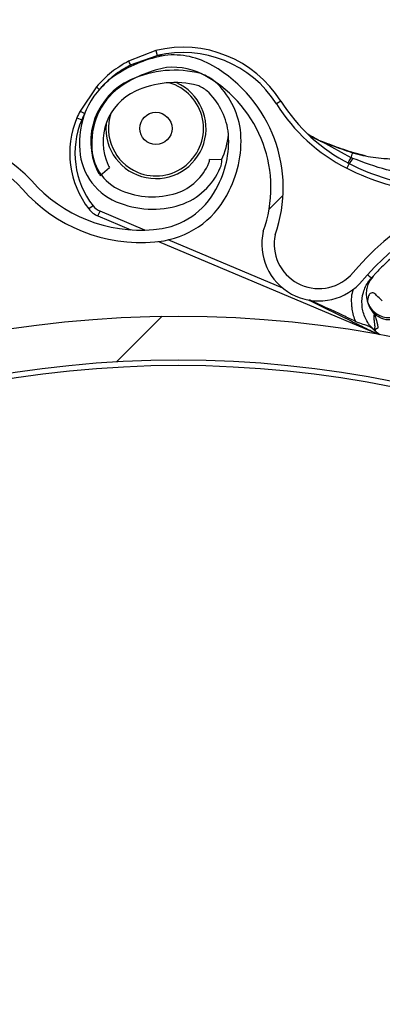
# Model space of a CAD drawing. Header units: inches. Extents: x 170 to 284, y 215 to 248.
# Tile 478 of 656: x 211.0846 to 211.1556, y 224.9074 to 225.1002. Entities that reach past the tile are written whole.
import ezdxf

# ---------------------------------------------------------------- set-up
doc = ezdxf.new("R2010")
doc.units = ezdxf.units.IN
doc.header["$LTSCALE"] = 0.25
doc.header["$MEASUREMENT"] = 0
doc.layers.add('ANNOTATIONS', color=1, linetype='Continuous')
doc.layers.add('RH FRONT OF HOOD', color=7, linetype='Continuous')
doc.styles.add('ARIAL', font='arial.ttf', dxfattribs={"height": 0.09375})
doc.dimstyles.new('STANDARD$0', dxfattribs={"dimtxt": 0.09375, "dimasz": 0.09375, "dimexe": 0.03125, "dimexo": 0.046875, "dimgap": 0.09, "dimtad": 0, "dimtih": 1, "dimtoh": 1, "dimdec": 4, "dimzin": 0, "dimdsep": 46, "dimtxsty": 'ARIAL', "dimcen": 0.09, "dimadec": 0, "dimazin": 0, "dimtfac": 1, "dimtdec": 4, "dimtofl": 0, "dimtmove": 0, "dimatfit": 1, "dimfxl": 1, "dimtolj": 1, "dimtzin": 0, "dimarcsym": 0})
pattern_1 = [(45, (200.7563139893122, 218.4993357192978), (-0.03026527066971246, 0.03026527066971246), [])]

# ---------------------------------------------------------------- blocks, each defined once
blk = doc.blocks.new('*D129')
at = {"layer": 'ANNOTATIONS', "color": 0, "lineweight": -2, "transparency": 16777216}
for p, q in [((209.9594651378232, 225.3844004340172), (209.9594651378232, 225.4781504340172)), ((210.5891923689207, 225.2906504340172), (209.9282151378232, 225.2906504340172)), ((211.1204829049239, 225.2379811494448), (209.9282151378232, 225.2379811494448)), ((209.9594651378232, 225.1442311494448), (209.9594651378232, 225.0504811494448)), ((209.9594651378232, 225.0504811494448), (209.8657151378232, 225.0504811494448))]:
    blk.add_line(p, q, dxfattribs=at)
at = {"layer": 'ANNOTATIONS', "color": 0, "transparency": 16777216}
for points in [[(209.9438401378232, 225.3844004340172), (209.9750901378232, 225.3844004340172), (209.9594651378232, 225.2906504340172)], [(209.9438401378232, 225.1442311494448), (209.9750901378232, 225.1442311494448), (209.9594651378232, 225.2379811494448)]]:
    blk.add_solid(points, dxfattribs=at)
at = {"layer": 'defpoints', "color": 0, "transparency": 16777216}
for p in [(210.6360673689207, 225.2906504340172), (209.9594651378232, 225.2379811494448), (211.1673579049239, 225.2379811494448)]:
    blk.add_point(p, dxfattribs=at)
at = {"layer": 'ANNOTATIONS', "color": 0, "transparency": 16777216, "insert": (209.6118125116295, 225.0504811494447), "char_height": 0.09375, "attachment_point": 5, "style": 'ARIAL'}
blk.add_mtext('\\A1;2 5/8"', dxfattribs=at)
blk = doc.blocks.new('*D130')
at = {"layer": 'ANNOTATIONS', "color": 0, "lineweight": -2, "transparency": 16777216}
for p, q in [((210.6277843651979, 225.6576941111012), (210.6277843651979, 226.3915711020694)), ((211.976220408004, 225.0994395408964), (211.976220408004, 226.3915711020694)), ((210.7215343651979, 226.3603211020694), (210.9917282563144, 226.3603211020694)), ((211.882470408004, 226.3603211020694), (211.6122765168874, 226.3603211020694))]:
    blk.add_line(p, q, dxfattribs=at)
at = {"layer": 'ANNOTATIONS', "color": 0, "transparency": 16777216}
for points in [[(210.7215343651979, 226.3759461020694), (210.7215343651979, 226.3446961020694), (210.6277843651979, 226.3603211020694)], [(211.882470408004, 226.3759461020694), (211.882470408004, 226.3446961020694), (211.976220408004, 226.3603211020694)]]:
    blk.add_solid(points, dxfattribs=at)
at = {"layer": 'defpoints', "color": 0, "transparency": 16777216}
for p in [(211.976220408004, 226.3603211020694), (210.6277843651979, 225.6108191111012), (211.976220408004, 225.0525645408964)]:
    blk.add_point(p, dxfattribs=at)
at = {"layer": 'ANNOTATIONS', "color": 0, "transparency": 16777216, "insert": (211.3020023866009, 226.3603211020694), "char_height": 0.09375, "attachment_point": 5, "style": 'ARIAL'}
blk.add_mtext('\\A1;DIM "A"', dxfattribs=at)

msp = doc.modelspace()

# ---------------------------------------------------------------- hatches: boundary and pattern name
at = {"layer": 'RH FRONT OF HOOD'}
h = msp.add_hatch(dxfattribs=at)
h.set_pattern_fill('ANSI31', color=256, scale=0.34241245, angle=2.8e-322, style=0)
h.set_pattern_definition([(45, (200.7896657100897, 218.4993357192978), (-0.03026527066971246, 0.03026527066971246), [])])
edge = h.paths.add_edge_path(flags=0)
edge.add_arc((211.0763061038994, 224.3915581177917), 0.021400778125, 89.9999999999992, 390.52248781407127, ccw=False)
edge.add_line((211.0763061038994, 224.4129588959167), (211.1490687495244, 224.4129588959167))
edge.add_arc((211.1490687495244, 224.8238538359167), 0.4108949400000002, 270, 450.0000000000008)
edge.add_line((211.1490687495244, 225.2347487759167), (210.6654111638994, 225.2347487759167))
edge.add_arc((210.6654111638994, 225.2390289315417), 0.004280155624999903, 180.0000000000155, 269.9999999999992, ccw=False)
edge.add_line((210.6611310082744, 225.2390289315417), (210.6611310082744, 225.2818304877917))
edge.add_arc((210.6654111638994, 225.2818304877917), 0.004280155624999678, 360, 540, ccw=False)
edge.add_line((210.6696913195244, 225.2818304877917), (210.6696913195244, 225.2390289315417))
edge.add_line((210.6696913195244, 225.2390289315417), (210.6664589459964, 225.2390289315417))
edge.add_line((210.6664589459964, 225.2390289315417), (210.6664589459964, 225.2818304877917))
edge.add_arc((210.6654111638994, 225.2818304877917), 0.001047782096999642, 360, 540.0000000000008)
edge.add_line((210.6643633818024, 225.2818304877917), (210.6643633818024, 225.2390289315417))
edge.add_arc((210.6654111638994, 225.2390289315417), 0.001047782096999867, 180, 270)
edge.add_line((210.6654111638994, 225.2379811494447), (211.1490687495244, 225.2379811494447))
edge.add_arc((211.1490687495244, 224.8238538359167), 0.4141273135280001, 269.9999999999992, 450, ccw=False)
edge.add_line((211.1490687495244, 224.4097265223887), (211.0763061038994, 224.4097265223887))
edge.add_arc((211.0763061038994, 224.3915581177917), 0.018168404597, 450.0000000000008, 750.5224878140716)
edge.add_arc((211.0910543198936, 224.4002532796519), 0.001047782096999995, 390.5224878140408, 495.0000000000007)
edge.add_line((211.0903134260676, 224.4009941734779), (211.0816182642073, 224.3922990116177))
edge.add_line((211.0816182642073, 224.3922990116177), (211.0793326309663, 224.3945846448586))
edge.add_line((211.0793326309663, 224.3945846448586), (211.0880277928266, 224.4032798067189))
edge.add_arc((211.0910543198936, 224.4002532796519), 0.004280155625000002, 390.522487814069, 495.0000000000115, ccw=False)
h = msp.add_hatch(dxfattribs=at)
h.set_pattern_fill('ANSI31', color=256, scale=0.34241245, style=0)
h.set_pattern_definition(pattern_1)
edge = h.paths.add_edge_path(flags=0)
edge.add_line((211.1157170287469, 225.2304686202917), (210.7733045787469, 225.2304686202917))
edge.add_line((210.7733045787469, 225.2304686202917), (210.7733045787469, 225.2347487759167))
edge.add_line((210.7733045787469, 225.2347487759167), (211.1157170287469, 225.2347487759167))
edge.add_arc((211.1157170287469, 224.8238538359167), 0.4108949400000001, 269.9999999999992, 450, ccw=False)
edge.add_line((211.1157170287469, 224.4129588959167), (211.0429543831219, 224.4129588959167))
edge.add_line((211.0429543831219, 224.4129588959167), (211.0429543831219, 224.4172390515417))
edge.add_line((211.0429543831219, 224.4172390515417), (211.1157170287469, 224.4172390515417))
edge.add_arc((211.1157170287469, 224.8238538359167), 0.406614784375, 270, 450.0000000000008)
h = msp.add_hatch(dxfattribs=at)
h.set_pattern_fill('ANSI31', color=256, scale=0.34241245, angle=2.8e-322, style=0)
h.set_pattern_definition(pattern_1)
edge = h.paths.add_edge_path(flags=0)
edge.add_arc((211.1201124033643, 225.0727969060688), 0.001712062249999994, 337.1636403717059, 359.3740606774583)
edge.add_line((211.1218243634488, 225.0727782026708), (211.1242382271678, 225.0727518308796))
edge.add_arc((211.1201124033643, 225.0727969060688), 0.004126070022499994, 337.1636403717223, 359.37406067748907, ccw=False)
edge.add_arc((211.111907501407, 225.0762520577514), 0.01302879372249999, 288.63980774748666, 337.1636403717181, ccw=False)
edge.add_arc((211.1106520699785, 225.0813877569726), 0.01830194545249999, 247.1636403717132, 287.2250133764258, ccw=False)
edge.add_arc((211.1081138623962, 225.0753603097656), 0.01176186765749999, 179.3044980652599, 247.1636403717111, ccw=False)
edge.add_arc((211.1120021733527, 225.0762121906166), 0.01566536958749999, 122.42070840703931, 182.5944401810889, ccw=False)
edge.add_arc((211.1174480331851, 225.0682344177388), 0.02532140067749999, 460.0178885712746, 483.1445737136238, ccw=False)
edge.add_arc((211.1147411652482, 225.0782168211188), 0.01504902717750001, 419.31935873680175, 456.4782900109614, ccw=False)
edge.add_arc((211.1086865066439, 225.0672797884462), 0.02754708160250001, 340.4721435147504, 420.0962141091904, ccw=False)
edge.add_arc((211.1432103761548, 225.0562710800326), 0.008748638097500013, 528.1222592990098, 675.1050725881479)
edge.add_arc((211.1929686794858, 225.0137686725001), 0.05672062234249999, 426.7342761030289, 500.1735401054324, ccw=False)
edge.add_arc((211.1326245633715, 224.8673823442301), 0.2150521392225, 410.5896679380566, 427.3696940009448, ccw=False)
edge.add_arc((211.2500684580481, 225.0119038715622), 0.02884824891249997, 352.32248383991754, 408.5773971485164, ccw=False)
edge.add_arc((211.3070635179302, 225.0067024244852), 0.0284373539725, 537.2842342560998, 590.8827079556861)
edge.add_arc((211.2982301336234, 224.9964896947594), 0.01494630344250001, 232.4550811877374, 287.7108324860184)
edge.add_arc((211.2978865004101, 225.0003497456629), 0.0187470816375, 285.1215149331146, 318.6032563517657)
edge.add_arc((211.3014722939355, 224.996424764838), 0.0134739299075, 321.0411977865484, 359.4372861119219)
edge.add_arc((211.3089382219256, 224.9960673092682), 0.006011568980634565, 362.1461729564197, 382.8812140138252)
edge.add_arc((211.298447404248, 224.989859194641), 0.01816498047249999, 388.0629004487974, 427.163640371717)
edge.add_arc((211.3012513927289, 224.9965177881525), 0.01094007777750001, 427.1636403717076, 517.1636403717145)
edge.add_arc((211.2928887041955, 225.0000393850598), 0.001866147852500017, 517.1636403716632, 532.8058868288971)
edge.add_line((211.2910372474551, 225.0002730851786), (211.2886422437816, 225.0005753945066))
edge.add_arc((211.2928887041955, 225.0000393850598), 0.004280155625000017, 517.1636403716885, 532.805886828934, ccw=False)
edge.add_arc((211.3012513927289, 224.9965177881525), 0.01335408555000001, 427.16364037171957, 517.1636403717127, ccw=False)
edge.add_arc((211.298447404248, 224.989859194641), 0.020578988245, 387.77499868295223, 427.1636403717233, ccw=False)
edge.add_arc((211.3089382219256, 224.9960673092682), 0.008425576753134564, 361.7413075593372, 383.66335128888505, ccw=False)
edge.add_arc((211.3014722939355, 224.996424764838), 0.01588793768, 320.85394262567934, 359.63422106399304, ccw=False)
edge.add_arc((211.2978865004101, 225.0003497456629), 0.02116108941, 285.2681711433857, 318.7408121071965, ccw=False)
edge.add_arc((211.2982301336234, 224.9964896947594), 0.01736031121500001, 232.34388850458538, 287.52949369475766, ccw=False)
edge.add_arc((211.3070635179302, 225.0067024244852), 0.030851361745, 177.0817976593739, 230.9431779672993, ccw=False)
edge.add_arc((211.2500684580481, 225.0119038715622), 0.02643424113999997, 352.105349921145, 408.4872534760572)
edge.add_arc((211.1326245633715, 224.8673823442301), 0.21263813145, 410.6013088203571, 427.3733299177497)
edge.add_arc((211.1929686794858, 225.0137686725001), 0.05430661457, 426.7202670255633, 500.278175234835)
edge.add_arc((211.1432103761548, 225.0562710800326), 0.01116264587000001, 167.2246792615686, 315.6927275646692, ccw=False)
edge.add_arc((211.1086865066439, 225.0672797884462), 0.02513307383, 340.1350405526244, 420.1342981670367)
edge.add_arc((211.1147411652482, 225.0782168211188), 0.01263501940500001, 419.2466876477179, 456.1463371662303)
edge.add_arc((211.1174480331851, 225.0682344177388), 0.022907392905, 460.2079467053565, 483.1833555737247)
edge.add_arc((211.1120021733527, 225.0762121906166), 0.01325136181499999, 482.3558808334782, 542.8988901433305)
edge.add_arc((211.1081138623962, 225.0753603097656), 0.009347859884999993, 538.8861644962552, 607.1636403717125)
edge.add_arc((211.1106520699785, 225.0813877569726), 0.01588793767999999, 247.1636403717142, 287.1158192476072)
edge.add_arc((211.111907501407, 225.0762520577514), 0.01061478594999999, 288.7981416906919, 337.1636403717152)
h = msp.add_hatch(dxfattribs=at)
h.set_pattern_fill('ANSI31', color=256, scale=0.34241245, angle=2.8e-322, style=0)
h.set_pattern_definition(pattern_1)
edge = h.paths.add_edge_path(flags=0)
edge.add_arc((210.9334444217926, 224.9939066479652), 0.001712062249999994, 384.7692737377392, 406.9796940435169)
edge.add_line((210.9346124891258, 224.9951583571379), (210.9362594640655, 224.9969232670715))
edge.add_arc((210.9334444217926, 224.9939066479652), 0.004126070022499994, 384.76927373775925, 406.97969404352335, ccw=False)
edge.add_arc((210.9253607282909, 224.9901767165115), 0.01302879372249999, 336.2454411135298, 384.7692737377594, ccw=False)
edge.add_arc((210.9207214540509, 224.9927121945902), 0.01830194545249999, 294.76927373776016, 334.8306467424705, ccw=False)
edge.add_arc((210.9234615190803, 224.9867737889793), 0.01176186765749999, 226.9101314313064, 294.76927373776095, ccw=False)
edge.add_arc((210.9254540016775, 224.9902197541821), 0.01566536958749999, 170.0263417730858, 230.2000735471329, ccw=False)
edge.add_arc((210.9350175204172, 224.9888627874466), 0.02532140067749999, 507.6235219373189, 530.7502070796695, ccw=False)
edge.add_arc((210.9258202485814, 224.9935941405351), 0.01504902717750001, 466.9249921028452, 504.08392337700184, ccw=False)
edge.add_arc((210.9298152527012, 224.9817485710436), 0.02754708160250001, 388.07777688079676, 467.701847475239, ccw=False)
edge.add_arc((210.9612224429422, 224.9998227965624), 0.008748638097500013, 215.7278926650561, 362.7107059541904)
edge.add_arc((211.0261599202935, 225.0079139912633), 0.05672062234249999, 114.33990946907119, 187.7791734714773, ccw=False)
edge.add_arc((211.0935835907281, 224.8646505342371), 0.2150521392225, 458.19530130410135, 474.9753273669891, ccw=False)
edge.add_arc((211.0660354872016, 225.0488261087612), 0.02884824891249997, 399.92811720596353, 456.1830305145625, ccw=False)
edge.add_arc((211.1083046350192, 225.0874112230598), 0.0284373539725, 224.8898676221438, 278.4883413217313)
edge.add_arc((211.1098912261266, 225.0740018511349), 0.01494630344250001, 280.0607145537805, 335.3164658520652)
edge.add_arc((211.1068088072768, 225.0763506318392), 0.0187470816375, 332.7271482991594, 366.2088897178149)
edge.add_arc((211.1121251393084, 225.0763524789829), 0.0134739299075, 368.6468311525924, 407.0429194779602)
edge.add_arc((211.1174228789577, 225.0816252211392), 0.006011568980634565, 409.7518063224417, 430.4868473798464)
edge.add_arc((211.1149344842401, 225.0696918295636), 0.01816498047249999, 435.6685338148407, 474.7692737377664)
edge.add_arc((211.1119075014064, 225.0762520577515), 0.01094007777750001, 474.7692737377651, 564.7692737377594)
edge.add_arc((211.1036683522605, 225.0724503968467), 0.001866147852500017, 204.7692737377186, 220.4115201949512)
edge.add_line((211.1022474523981, 225.071240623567), (211.1004094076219, 225.0696756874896))
edge.add_arc((211.1036683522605, 225.0724503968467), 0.004280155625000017, 204.769273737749, 220.4115201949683, ccw=False)
edge.add_arc((211.1119075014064, 225.0762520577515), 0.01335408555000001, 114.76927373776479, 204.7692737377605, ccw=False)
edge.add_arc((211.1149344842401, 225.0696918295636), 0.020578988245, 435.38063204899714, 474.7692737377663, ccw=False)
edge.add_arc((211.1174228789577, 225.0816252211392), 0.008425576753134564, 409.34694092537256, 431.2689846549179, ccw=False)
edge.add_arc((211.1121251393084, 225.0763524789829), 0.01588793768, 368.45957599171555, 407.2398544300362, ccw=False)
edge.add_arc((211.1068088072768, 225.0763506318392), 0.02116108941, 332.8738045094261, 366.34644547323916, ccw=False)
edge.add_arc((211.1098912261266, 225.0740018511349), 0.01736031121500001, 279.9495218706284, 335.13512706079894, ccw=False)
edge.add_arc((211.1083046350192, 225.0874112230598), 0.030851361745, 224.687431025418, 278.5488113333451, ccw=False)
edge.add_arc((211.0660354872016, 225.0488261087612), 0.02643424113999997, 399.7109832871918, 456.0928868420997)
edge.add_arc((211.0935835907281, 224.8646505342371), 0.21263813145, 458.2069421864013, 474.9789632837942)
edge.add_arc((211.0261599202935, 225.0079139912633), 0.05430661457, 474.3259003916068, 547.8838086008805)
edge.add_arc((210.9612224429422, 224.9998227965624), 0.01116264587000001, 214.8303126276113, 363.29836093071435, ccw=False)
edge.add_arc((210.9298152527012, 224.9817485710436), 0.02513307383, 387.7406739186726, 467.7399315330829)
edge.add_arc((210.9258202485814, 224.9935941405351), 0.01263501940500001, 466.8523210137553, 503.7519705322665)
edge.add_arc((210.9350175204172, 224.9888627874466), 0.022907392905, 507.8135800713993, 530.7889889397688)
edge.add_arc((210.9254540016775, 224.9902197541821), 0.01325136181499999, 529.9615141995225, 590.5045235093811)
edge.add_arc((210.9234615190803, 224.9867737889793), 0.009347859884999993, 226.49179786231, 294.7692737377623)
edge.add_arc((210.9207214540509, 224.9927121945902), 0.01588793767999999, 294.7692737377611, 334.7214526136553)
edge.add_arc((210.9253607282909, 224.9901767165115), 0.01061478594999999, 336.4037750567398, 384.7692737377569)
h = msp.add_hatch(dxfattribs=at)
h.set_pattern_fill('ANSI32', color=256, scale=0.34241245, angle=2.8e-322, style=0)
h.set_pattern_definition([(45, (200.7563139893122, 218.4993357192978), (-0.09079581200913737, 0.09079581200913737), []), (45, (200.8168445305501, 218.4993357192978), (-0.09079581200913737, 0.09079581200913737), [])])
edge = h.paths.add_edge_path(flags=0)
edge.add_arc((211.1157170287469, 224.8238538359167), 0.2182879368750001, 180, 540, ccw=False)
edge = h.paths.add_edge_path(flags=0)
edge.add_arc((211.1157170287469, 224.8238538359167), 0.2097276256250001, 180, 540, ccw=False)

# ---------------------------------------------------------------- linework, layer by layer
for p, q in [((211.1113097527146, 225.0941294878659), (211.1059459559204, 225.0920714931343)), ((211.1113097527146, 225.0941294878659), (211.1115528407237, 225.0931314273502)), ((211.1063613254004, 225.0913471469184), (211.1115528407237, 225.0931314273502)), ((211.1125565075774, 225.0930788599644), (211.1115528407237, 225.0931314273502)), ((211.1063613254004, 225.0913471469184), (211.1064770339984, 225.0910556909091)), ((211.0996503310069, 225.0870541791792), (211.0964473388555, 225.0822848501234)), ((211.1357770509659, 225.08422100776), (211.1349079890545, 225.0836733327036)), ((211.0964473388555, 225.0822848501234), (211.0973659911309, 225.0818251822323)), ((211.0958298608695, 225.0809429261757), (211.0967765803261, 225.0805442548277)), ((211.149548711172, 225.0731497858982), (211.1438713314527, 225.0762459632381)), ((211.1242382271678, 225.0727518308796), (211.1218243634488, 225.0727782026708)), ((211.1496642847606, 225.0741874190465), (211.1498238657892, 225.0741353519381)), ((211.1523394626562, 225.0735023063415), (211.1498209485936, 225.0741670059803)), ((211.1004094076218, 225.0696756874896), (211.102247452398, 225.071240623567)), ((211.1491659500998, 225.0719853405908), (211.1486985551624, 225.0710705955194)), ((211.0989879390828, 225.0637418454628), (211.0981766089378, 225.0631117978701)), ((211.099964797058, 225.0617395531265), (211.100363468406, 225.0626862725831)), ((211.099964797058, 225.0617395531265), (211.1063771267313, 225.0590392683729)), ((211.1091494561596, 225.0589864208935), (211.100363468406, 225.0626862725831)), ((211.1117946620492, 225.0567578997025), (211.1546660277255, 225.0387044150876)), ((211.1361720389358, 225.0476069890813), (211.1137087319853, 225.0570664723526)), ((211.1536663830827, 225.0497849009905), (211.1534883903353, 225.049587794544)), ((211.1538414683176, 225.0499773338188), (211.1537221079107, 225.0498465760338)), ((211.1542593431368, 225.0392332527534), (211.1540394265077, 225.0394303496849))]:
    msp.add_line(p, q, dxfattribs=at)
at = {"layer": 'RH FRONT OF HOOD', "flags": 128}
msp.add_lwpolyline([(211.1438210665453, 225.0763035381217), (211.1438388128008, 225.0763261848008), (211.1438538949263, 225.0763404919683), (211.1438658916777, 225.0763460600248), (211.1438744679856, 225.0763427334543), (211.1438793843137, 225.076330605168), (211.1438805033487, 225.0763100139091), (211.1438777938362, 225.0762815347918), (211.1438713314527, 225.0762459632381)], dxfattribs=at)
at = {"layer": 'RH FRONT OF HOOD'}
for centre, radius in [((211.1113097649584, 225.0788826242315), 0.003155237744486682), ((211.1157170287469, 224.8238538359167), 0.218287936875), ((211.1157170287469, 224.8238538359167), 0.2097276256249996), ((211.1157170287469, 224.8238538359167), 0.20865758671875)]:
    msp.add_circle(centre, radius, dxfattribs=at)
for centre, radius, start, end in [((211.1157170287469, 224.8238538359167), 0.4141273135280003, 270, 90), ((211.1157170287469, 224.8238538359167), 0.4108949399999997, 270, 90), ((211.1157170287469, 224.8238538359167), 0.406614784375, 270, 90), ((211.1166576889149, 225.0721721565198), 0.02259922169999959, 32.21876407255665, 103.6884620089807), ((211.1166576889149, 225.0721721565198), 0.02157198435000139, 32.21876407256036, 103.6884620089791), ((211.1174480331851, 225.0682344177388), 0.02532140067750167, 100.0178885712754, 123.1445737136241), ((211.0985961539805, 225.0873755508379), 0.008721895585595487, 27.08805321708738, 32.57536083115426), ((211.1147411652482, 225.0782168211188), 0.01504902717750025, 59.31935873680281, 96.47829001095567), ((211.1174480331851, 225.0682344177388), 0.0229073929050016, 100.2079467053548, 123.1833555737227), ((211.1149344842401, 225.0696918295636), 0.02057898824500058, 75.38063204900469, 114.7692737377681), ((211.1147411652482, 225.0782168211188), 0.01263501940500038, 59.24668764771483, 96.14633716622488), ((211.1086865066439, 225.0672797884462), 0.02754708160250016, 340.4721435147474, 60.09621410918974), ((211.1120021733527, 225.0762121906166), 0.01566536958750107, 122.4207084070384, 182.594440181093), ((211.1119075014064, 225.0762520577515), 0.01335408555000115, 114.7692737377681, 204.769273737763), ((211.1174228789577, 225.0816252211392), 0.008425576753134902, 49.34694092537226, 71.2689846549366), ((211.1086865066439, 225.0672797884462), 0.02513307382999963, 340.1350405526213, 60.13429816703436), ((211.1121251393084, 225.0763524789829), 0.01588793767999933, 8.45957599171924, 47.23985443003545), ((211.1120021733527, 225.0762121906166), 0.01325136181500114, 122.3558808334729, 182.8988901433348), ((211.1055228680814, 225.0928226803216), 0.008231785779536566, 224.4879613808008, 229.8504306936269), ((211.1119075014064, 225.0762520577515), 0.01094007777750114, 114.7692737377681, 204.769273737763), ((211.1113097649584, 225.0788826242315), 0.009810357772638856, 175.0190950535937, 66.12499127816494), ((211.1149344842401, 225.0696918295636), 0.01816498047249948, 75.66853381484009, 114.7692737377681), ((211.1113097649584, 225.0788826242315), 0.009303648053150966, 247.1636403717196, 73.99952758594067), ((211.1174228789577, 225.0816252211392), 0.006011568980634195, 49.75180632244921, 70.48684737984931), ((211.1121251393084, 225.0763524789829), 0.01347392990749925, 8.646831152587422, 47.04291947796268), ((211.1647457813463, 225.1024768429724), 0.03424124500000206, 212.2187640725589, 242.9349440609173), ((211.1166576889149, 225.0721721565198), 0.02259922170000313, 153.4178994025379, 157.1636403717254), ((211.1647457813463, 225.1024768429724), 0.03526848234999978, 212.2187640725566, 242.9349440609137), ((211.1122396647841, 225.0740326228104), 0.01780544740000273, 157.1636403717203, 217.8315302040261), ((211.1122396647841, 225.0740326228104), 0.01677821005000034, 157.1636403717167, 217.8315302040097), ((211.1166576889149, 225.0721721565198), 0.02157198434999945, 153.4178994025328, 157.1636403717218), ((211.1113097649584, 225.0788826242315), 0.009303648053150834, 161.804866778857, 247.1636403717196), ((211.1068088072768, 225.0763506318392), 0.01874708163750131, 332.7271482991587, 6.208889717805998), ((211.1068088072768, 225.0763506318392), 0.02116108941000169, 332.8738045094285, 6.346445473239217), ((211.0660354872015, 225.0488261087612), 0.02884824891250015, 39.92811720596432, 96.18303051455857), ((211.1113097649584, 225.0788826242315), 0.01425087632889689, 334.5225369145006, 355.1303432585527), ((211.0660354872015, 225.0488261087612), 0.02643424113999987, 39.71098328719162, 96.0928868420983), ((211.1081138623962, 225.0753603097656), 0.01176186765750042, 179.3044980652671, 247.1636403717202), ((211.1081138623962, 225.0753603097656), 0.00934785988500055, 178.8861644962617, 247.1636403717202), ((211.1201124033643, 225.0727969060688), 0.00171206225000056, 337.1636403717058, 359.3740606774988), ((211.1201124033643, 225.0727969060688), 0.004126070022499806, 337.1636403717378, 359.3740606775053), ((211.1466587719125, 225.074428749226), 0.003500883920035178, 315.7379981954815, 336.2062584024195), ((211.1496964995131, 225.0742140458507), 3.319259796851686e-05, 131.4525723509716, 169.4510484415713), ((211.1494966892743, 225.0742475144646), 0.0001780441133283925, 340.2734759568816, 357.2344042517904), ((211.1036683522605, 225.0724503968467), 0.004280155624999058, 204.7692737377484, 220.4115201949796), ((211.1036683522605, 225.0724503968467), 0.001866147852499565, 204.7692737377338, 220.411520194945), ((211.111907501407, 225.0762520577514), 0.01061478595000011, 288.7981416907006, 337.1636403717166), ((211.111907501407, 225.0762520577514), 0.01302879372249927, 288.6398077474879, 337.1636403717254), ((211.1687965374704, 225.1104046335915), 0.04417120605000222, 242.9349440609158, 264.1121078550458), ((211.1687965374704, 225.1104046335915), 0.04314396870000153, 242.9349440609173, 264.112107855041), ((211.1929686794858, 225.0137686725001), 0.0567206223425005, 66.73427610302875, 140.1735401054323), ((211.1083046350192, 225.0874112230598), 0.02843735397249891, 224.8898676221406, 278.4883413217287), ((211.1106520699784, 225.0813877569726), 0.01588793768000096, 247.1636403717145, 287.1158192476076), ((211.1098912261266, 225.0740018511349), 0.01494630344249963, 280.0607145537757, 335.31646585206), ((211.1929686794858, 225.0137686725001), 0.05430661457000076, 66.72026702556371, 140.2781752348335), ((211.1083046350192, 225.0874112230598), 0.03085136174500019, 224.6874310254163, 278.5488113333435), ((211.1098912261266, 225.0740018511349), 0.01736031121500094, 279.9495218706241, 335.1351270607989), ((211.1016923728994, 225.0658420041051), 0.004451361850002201, 217.8315302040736, 247.1636403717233), ((211.1016923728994, 225.0658420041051), 0.003424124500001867, 217.831530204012, 247.163640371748), ((211.1106520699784, 225.0813877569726), 0.01830194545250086, 247.1636403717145, 287.2250133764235), ((211.1432103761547, 225.0562710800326), 0.01116264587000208, 167.224679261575, 315.6927275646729), ((211.1432103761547, 225.0562710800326), 0.008748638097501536, 168.1222592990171, 315.1050725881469)]:
    msp.add_arc(centre, radius, start, end, dxfattribs=at)
for points, knots in [([(211.1059459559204, 225.0920714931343), (211.1048026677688, 225.0913888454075), (211.1024781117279, 225.0900008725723), (211.1006031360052, 225.0880470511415), (211.0996503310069, 225.0870541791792)], [0, 0, 0, 0, 0.491830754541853, 0.9999999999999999, 0.9999999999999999, 0.9999999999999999, 0.9999999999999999]), ([(211.1002637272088, 225.0864876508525), (211.1009900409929, 225.0872761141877), (211.1024637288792, 225.088875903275), (211.1046109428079, 225.0904076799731), (211.1059711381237, 225.0911377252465), (211.1063613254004, 225.0913471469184)], [0, 0, 0, 0, 0.4093476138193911, 0.8305647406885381, 1, 1, 1, 1]), ([(211.1406584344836, 225.0781403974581), (211.1408403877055, 225.0779860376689), (211.1415108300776, 225.0774172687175), (211.1426920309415, 225.0767762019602), (211.1436218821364, 225.0763581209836), (211.1438713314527, 225.0762459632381)], [0, 0, 0, 0, 0.2141804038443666, 0.7891897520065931, 1, 1, 1, 1]), ([(211.1438210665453, 225.0763035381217), (211.1435600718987, 225.0764076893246), (211.1427557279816, 225.0767286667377), (211.1420526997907, 225.0771552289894), (211.1415777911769, 225.0774433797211)], [0, 0, 0, 0, 0.3244814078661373, 0.9999999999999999, 0.9999999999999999, 0.9999999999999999, 0.9999999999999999]), ([(211.1496638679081, 225.0742201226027), (211.148976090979, 225.0744450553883), (211.1469996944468, 225.0750914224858), (211.1450755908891, 225.0758251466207), (211.1438210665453, 225.0763035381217)], [0, 0, 0, 0, 0.3479954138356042, 1, 1, 1, 1]), ([(211.1438713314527, 225.0762459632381), (211.1451177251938, 225.0757789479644), (211.1470263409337, 225.0750638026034), (211.148984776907, 225.0744131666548), (211.1496642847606, 225.0741874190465)], [0, 0, 0, 0, 0.6530354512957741, 1, 1, 1, 1]), ([(211.149548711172, 225.0731497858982), (211.149564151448, 225.073202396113), (211.1496355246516, 225.073445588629), (211.1497358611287, 225.0737990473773), (211.1497972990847, 225.0740338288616), (211.1498238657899, 225.0741353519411)], [0, 0, 0, 0, 0.1354579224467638, 0.6261588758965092, 1, 1, 1, 1]), ([(211.149862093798, 225.0730163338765), (211.1497575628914, 225.0730605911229), (211.1496530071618, 225.073104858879), (211.1495487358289, 225.0731497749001), (211.1495487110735, 225.0731497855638)], [0, 0, 0, 0, 0.9997625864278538, 1, 1, 1, 1]), ([(211.1498209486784, 225.074167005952), (211.1498243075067, 225.0741741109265), (211.1498311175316, 225.0741885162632), (211.1498344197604, 225.0741880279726), (211.1498326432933, 225.0741719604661), (211.149826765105, 225.0741474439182), (211.1498238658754, 225.0741353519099)], [0, 0, 0, 0, 0.2466091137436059, 0.5000000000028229, 0.7533908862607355, 1, 1, 1, 1]), ([(211.1498238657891, 225.0741353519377), (211.1504955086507, 225.0739407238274), (211.1518232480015, 225.0735559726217), (211.1538804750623, 225.0732047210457), (211.1562134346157, 225.0729662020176), (211.1587115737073, 225.0728907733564), (211.1604527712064, 225.07296022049), (211.1612701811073, 225.0729928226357)], [0, 0, 0, 0, 0.1754155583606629, 0.3467708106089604, 0.5287700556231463, 0.7787798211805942, 1, 1, 1, 1]), ([(211.1631790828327, 225.0696797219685), (211.1631790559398, 225.0696797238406), (211.1626053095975, 225.0697196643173), (211.1603542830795, 225.0699368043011), (211.1558167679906, 225.0707766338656), (211.1520487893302, 225.0721938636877), (211.149862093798, 225.0730163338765)], [0, 0, 0, 0, 5.869764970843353e-06, 0.1252288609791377, 0.4923383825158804, 1, 1, 1, 1]), ([(211.1578462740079, 225.0539051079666), (211.1574989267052, 225.0535980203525), (211.1565476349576, 225.0527569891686), (211.15544847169, 225.0516648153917), (211.1545092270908, 225.0507001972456), (211.1539664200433, 225.0501138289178), (211.1538828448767, 225.0500225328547), (211.1538414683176, 225.0499773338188)], [0, 0, 0, 0, 0.1282528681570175, 0.3512504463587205, 0.5733912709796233, 0.7887937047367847, 1, 1, 1, 1]), ([(211.1540394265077, 225.0394303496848), (211.1540394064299, 225.0394303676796), (211.1533961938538, 225.0400068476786), (211.1523470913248, 225.0413588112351), (211.1517701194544, 225.0431768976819), (211.1515922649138, 225.0449786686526), (211.1517970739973, 225.0468161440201), (211.1526332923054, 225.0485443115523), (211.1533070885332, 225.0493858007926), (211.1534883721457, 225.0495877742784), (211.1534883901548, 225.0495877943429)], [0, 0, 0, 0, 7.189415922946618e-06, 0.2303203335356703, 0.4448965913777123, 0.4983905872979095, 0.7130087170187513, 0.927629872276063, 0.9999928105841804, 1, 1, 1, 1]), ([(211.1538414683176, 225.0499773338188), (211.1534539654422, 225.0494510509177), (211.1528576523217, 225.0486411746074), (211.1525239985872, 225.0473163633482), (211.1524638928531, 225.0462554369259), (211.1525854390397, 225.045447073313), (211.1527183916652, 225.0450127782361), (211.1527473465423, 225.0449181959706)], [0, 0, 0, 0, 0.3580314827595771, 0.5509607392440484, 0.7480445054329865, 0.9451282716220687, 1, 1, 1, 1]), ([(211.1528705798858, 225.0501423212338), (211.1529290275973, 225.0500898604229), (211.1531580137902, 225.0498843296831), (211.1534143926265, 225.0496542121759), (211.153463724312, 225.0496099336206), (211.1534883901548, 225.0495877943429)], [0, 0, 0, 0, 0.1462931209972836, 0.573146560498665, 1, 1, 1, 1]), ([(211.1537221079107, 225.0498465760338), (211.1536747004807, 225.0497946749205), (211.1535322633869, 225.0496387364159), (211.1536452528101, 225.0497612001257), (211.1537779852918, 225.0499084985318), (211.1536817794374, 225.0498019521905), (211.1536663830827, 225.0497849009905)], [0, 0, 0, 0, 0.1877582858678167, 0.5641255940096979, 0.9302446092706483, 1, 1, 1, 1]), ([(211.1499582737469, 225.0473504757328), (211.1499576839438, 225.0473492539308), (211.1495072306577, 225.0464161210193), (211.1495427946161, 225.0450295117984), (211.149715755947, 225.0429263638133), (211.1500790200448, 225.041895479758), (211.1503557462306, 225.0411101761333)], [0, 0, 0, 0, 0.0006402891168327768, 0.4890112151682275, 0.6107405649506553, 1, 1, 1, 1]), ([(211.1556374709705, 225.0451461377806), (211.155342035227, 225.0453987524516), (211.1549301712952, 225.0457509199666), (211.1544773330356, 225.0462147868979), (211.1541421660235, 225.0465343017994), (211.1537567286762, 225.0467643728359), (211.1533115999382, 225.0466389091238), (211.1527489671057, 225.0459216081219), (211.1527479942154, 225.0453192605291), (211.1527473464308, 225.0449181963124)], [0, 0, 0, 0, 0.1001269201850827, 0.1395859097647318, 0.1897135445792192, 0.258234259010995, 0.3697357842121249, 0.5803479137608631, 1, 1, 1, 1]), ([(211.1411501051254, 225.045312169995), (211.1432732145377, 225.0442698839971), (211.1464796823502, 225.042695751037), (211.1502715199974, 225.0408335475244), (211.1522567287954, 225.0398529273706), (211.1533368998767, 225.0393248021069), (211.1539326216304, 225.0390447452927), (211.1542622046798, 225.0388918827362), (211.154444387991, 225.0388079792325), (211.154545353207, 225.0387615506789), (211.1546054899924, 225.0387338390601), (211.154640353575, 225.0387176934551), (211.15466162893, 225.0387077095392), (211.1546715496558, 225.038702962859), (211.1546762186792, 225.0387005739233), (211.1546766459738, 225.0387001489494), (211.1546735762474, 225.0387012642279), (211.1546689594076, 225.038703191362), (211.1546660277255, 225.0387044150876)], [0, 0, 0, 0, 0.4681368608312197, 0.7070129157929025, 0.8371325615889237, 0.9079072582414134, 0.9470740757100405, 0.9687898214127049, 0.9808770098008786, 0.9876679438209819, 0.9915546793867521, 0.9947708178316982, 0.9959953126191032, 0.9972287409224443, 0.9978484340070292, 0.9984730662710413, 0.9990304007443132, 1, 1, 1, 1]), ([(211.1503557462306, 225.0411101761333), (211.1495665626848, 225.0414895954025), (211.1465813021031, 225.0429248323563), (211.1435684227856, 225.0443013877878), (211.1413520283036, 225.0453140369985)], [0, 0, 0, 0, 0.2643600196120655, 0.9999999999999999, 0.9999999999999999, 0.9999999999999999, 0.9999999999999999]), ([(211.1527473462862, 225.0449181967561), (211.1528749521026, 225.0446013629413), (211.1531441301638, 225.0439330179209), (211.1538679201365, 225.0430490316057), (211.1548512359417, 225.0423244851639), (211.1560473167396, 225.0418875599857), (211.1573181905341, 225.0418045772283), (211.1585108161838, 225.0420705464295), (211.1595305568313, 225.0425870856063), (211.1600472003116, 225.0430898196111), (211.1602921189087, 225.0433281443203)], [0, 0, 0, 0, 0.1098512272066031, 0.2317256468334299, 0.363177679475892, 0.499999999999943, 0.6368223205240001, 0.7682743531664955, 0.8901487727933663, 1, 1, 1, 1]), ([(211.1527473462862, 225.044918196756), (211.1529213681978, 225.0444397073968), (211.1532199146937, 225.0436188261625), (211.1537213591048, 225.042954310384), (211.1539833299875, 225.0426556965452), (211.1540589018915, 225.0425743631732), (211.154078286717, 225.0425533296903), (211.1540847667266, 225.0425462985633)], [0, 0, 0, 0, 0.5022803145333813, 0.8616962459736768, 0.9584272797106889, 0.9861029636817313, 1, 1, 1, 1]), ([(211.154039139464, 225.0394306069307), (211.1540673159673, 225.0394744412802), (211.1541249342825, 225.039564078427), (211.1541766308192, 225.039734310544), (211.1542056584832, 225.0399302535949), (211.154209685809, 225.0401477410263), (211.1541960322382, 225.0403758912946), (211.1541711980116, 225.0406085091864), (211.1541353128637, 225.0408702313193), (211.1540974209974, 225.0411257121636), (211.1540652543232, 225.0413536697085), (211.1540405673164, 225.041544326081), (211.1540226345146, 225.041723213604), (211.1540113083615, 225.0419066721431), (211.1540102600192, 225.0420822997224), (211.1540237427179, 225.0422473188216), (211.1540516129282, 225.0423986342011), (211.1540845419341, 225.0424841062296), (211.1541006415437, 225.0425258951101)], [0, 0, 0, 0, 0.06578093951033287, 0.1345158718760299, 0.2062058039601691, 0.27713025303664, 0.3450539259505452, 0.411816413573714, 0.4774590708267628, 0.563672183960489, 0.622780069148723, 0.6670965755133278, 0.724168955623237, 0.7778304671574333, 0.8321346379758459, 0.8905164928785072, 0.9464714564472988, 0.9999999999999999, 0.9999999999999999, 0.9999999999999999, 0.9999999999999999]), ([(211.1541006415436, 225.0425258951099), (211.1541516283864, 225.0423911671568), (211.1542597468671, 225.0421054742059), (211.1543903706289, 225.0416890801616), (211.1544818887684, 225.0413571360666), (211.1545430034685, 225.0411113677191), (211.1545796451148, 225.0409559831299), (211.1546148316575, 225.0407982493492), (211.154648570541, 225.0406381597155), (211.1546824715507, 225.0404677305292), (211.154714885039, 225.0402934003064), (211.154743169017, 225.040136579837), (211.1547610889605, 225.040021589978), (211.1547731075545, 225.0399398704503), (211.1547675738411, 225.0398754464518), (211.1547432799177, 225.0398150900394), (211.1546966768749, 225.0397594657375), (211.1546250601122, 225.0397097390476), (211.1545276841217, 225.0396704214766), (211.1544402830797, 225.0396307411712), (211.1543724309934, 225.0395992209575), (211.1543298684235, 225.0395774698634), (211.1542940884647, 225.0395578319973), (211.1542666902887, 225.0395251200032), (211.1542433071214, 225.0394760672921), (211.154233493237, 225.0394085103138), (211.1542373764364, 225.0393289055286), (211.1542526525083, 225.0392645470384), (211.1542602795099, 225.0392324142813)], [0, 0, 0, 0, 0.08480730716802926, 0.1798353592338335, 0.2850849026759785, 0.3228266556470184, 0.3617275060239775, 0.4017874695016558, 0.443006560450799, 0.4853847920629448, 0.5351510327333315, 0.5813528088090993, 0.6105805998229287, 0.6293562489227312, 0.6489120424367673, 0.6766412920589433, 0.7075477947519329, 0.7416323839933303, 0.7850907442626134, 0.8280699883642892, 0.8539878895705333, 0.8729964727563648, 0.8850957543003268, 0.9032140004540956, 0.9275168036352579, 0.9517481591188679, 0.9759089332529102, 0.9999999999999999, 0.9999999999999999, 0.9999999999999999, 0.9999999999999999]), ([(211.1603840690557, 225.0428711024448), (211.1599662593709, 225.042494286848), (211.1593235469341, 225.0419146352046), (211.1582194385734, 225.0415136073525), (211.1573164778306, 225.0413657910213), (211.1564027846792, 225.0414132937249), (211.1552614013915, 225.0416903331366), (211.1545590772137, 225.042195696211), (211.1541025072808, 225.0425242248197)], [0, 0, 0, 0, 0.2394514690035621, 0.3683457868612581, 0.4999761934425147, 0.6316105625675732, 0.7605158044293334, 1, 1, 1, 1]), ([(211.1538601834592, 225.0395880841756), (211.1536475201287, 225.0397475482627), (211.1531012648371, 225.0401571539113), (211.1520103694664, 225.0404883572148), (211.1509546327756, 225.0408292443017), (211.1504512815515, 225.0410653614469), (211.1503557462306, 225.0411101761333)], [0, 0, 0, 0, 0.2412678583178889, 0.6197299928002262, 0.9278253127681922, 1, 1, 1, 1]), ([(211.1538601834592, 225.0395880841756), (211.1539139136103, 225.0395410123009), (211.1540349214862, 225.0394349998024), (211.1541791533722, 225.0393053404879), (211.1542593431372, 225.039233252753)], [0, 0, 0, 0, 0.4440219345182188, 1, 1, 1, 1]), ([(211.1542638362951, 225.0392181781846), (211.1542638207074, 225.0392181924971), (211.1541329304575, 225.0393383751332), (211.1539965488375, 225.0394632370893), (211.1538601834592, 225.0395880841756)], [0, 0, 0, 0, 0.0001190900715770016, 1, 1, 1, 1]), ([(211.1551560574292, 225.0384980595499), (211.155102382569, 225.0385362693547), (211.154845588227, 225.0387190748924), (211.1545124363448, 225.0389857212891), (211.1542638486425, 225.039218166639), (211.1542638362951, 225.0392181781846)], [0, 0, 0, 0, 0.2090106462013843, 0.9999607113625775, 1, 1, 1, 1]), ([(211.1546660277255, 225.0387044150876), (211.1546709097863, 225.0387023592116), (211.1547002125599, 225.0386900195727), (211.1547909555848, 225.0386518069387), (211.1548565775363, 225.0386241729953), (211.1549039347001, 225.0386042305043)], [0, 0, 0, 0, 0.05271003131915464, 0.31637256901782, 1, 1, 1, 1])]:
    msp.add_open_spline(points, degree=3, knots=knots, dxfattribs=at)
msp.add_open_spline([(211.1488419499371, 225.0721530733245), (211.1488635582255, 225.0721595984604), (211.1489067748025, 225.0721726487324), (211.1490645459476, 225.0723761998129), (211.1492769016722, 225.072694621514), (211.1494581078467, 225.0729980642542), (211.149548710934, 225.0731497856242)], degree=3, dxfattribs=at)

# ---------------------------------------------------------------- dimensions: what is measured, and where the dimension line sits
at = {"layer": 'ANNOTATIONS'}
dim = msp.add_linear_dim(base=(211.976220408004, 226.3603211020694), p1=(210.6277843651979, 225.6108191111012), p2=(211.976220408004, 225.0525645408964), text='DIM "A"', dimstyle='STANDARD$0', dxfattribs=at)
dim.commit()
dim.dimension.update_dxf_attribs({"geometry": '*D130', "text_midpoint": (211.3020023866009, 226.3603211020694)})
dim = msp.add_linear_dim(base=(209.9594651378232, 225.2379811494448), p1=(210.6360673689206, 225.2906504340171), p2=(211.1673579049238, 225.2379811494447), angle=90, text='2 5/8"', dimstyle='STANDARD$0', dxfattribs=at)
dim.commit()
dim.dimension.update_dxf_attribs({"geometry": '*D129', "text_midpoint": (209.6118125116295, 225.0504811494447)})

doc.saveas('drawing.dxf')
